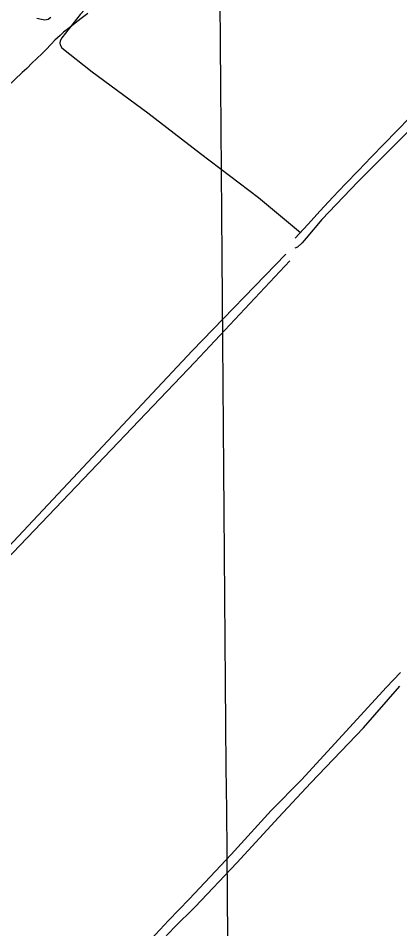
# Model space of a CAD drawing. Extents: x 3567028 to 3605064, y 510945 to 536587.
# Drawn here: x 3575981 to 3576829, y 523799 to 525823 of the extents above; entities that cross this region are included whole.
import ezdxf

# ---------------------------------------------------------------- set-up
doc = ezdxf.new("R2010")
doc.units = 0
for name, color, linetype in [('V-DTCH-CNTR', 7, 'Continuous'), ('V-GRID-MAJR', 7, 'Continuous'), ('V-SITE-VEGE', 7, 'Continuous'), ('V-TOPO-SHOR', 7, 'Continuous')]:
    doc.layers.add(name, color=color, linetype=linetype)

msp = doc.modelspace()

# ---------------------------------------------------------------- linework, layer by layer
at = {"layer": 'V-DTCH-CNTR'}
for points in [[(3576484.661, 526227.314), (3576411.574, 526148.832), (3576350.433, 526078.252), (3576283.348, 526004.895), (3576200.091, 525919.051), (3576118.5270000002, 525830.8150000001), (3576077.84, 525779.066), (3576074.1350000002, 525772.1190000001), (3576073.424, 525767.443), (3576074.503, 525763.892), (3576077.838, 525756.761), (3576145.1, 525703.339), (3576268.881, 525612.035), (3576386.242, 525522.077), (3576515.133, 525424.182), (3576608.2, 525346.735)], [(3577287.481, 526035.795), (3576968.443, 525716.809), (3576938.938, 525688.2660000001), (3576909.578, 525659.569), (3576880.369, 525630.721), (3576851.31, 525601.723), (3576822.4, 525572.574), (3576793.642, 525543.275), (3576765.036, 525513.827), (3576736.583, 525484.234), (3576708.284, 525454.491), (3576680.1380000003, 525424.602), (3576652.148, 525394.568), (3576624.316, 525364.3910000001), (3576596.637, 525334.068)], [(3576584.478, 525283.755), (3576373.346, 525057.8690000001), (3576048.822, 524716.914), (3575794.687, 524451.773), (3575511.7770000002, 524156.32300000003), (3575272.197, 523912.547), (3574963.824, 523594.47000000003)]]:
    msp.add_lwpolyline(points, dxfattribs=at)
at = {"layer": 'V-GRID-MAJR'}
msp.add_spline([(3576470.071, 520885.094), (3576457.305, 522452.36100000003), (3576407.9390000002, 528513.132), (3576358.572, 534573.9180000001), (3576358.556, 534575.836)], degree=3, dxfattribs=at)
at = {"layer": 'V-SITE-VEGE'}
for p, q in [((3576135.991, 525833.3829999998), (3576120.829, 525822.352)), ((3576022.394, 525822.7499999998), (3576032.634, 525820.7609999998)), ((3576032.634, 525820.7609999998), (3576040.603, 525819.405)), ((3576040.603, 525819.405), (3576048.076, 525820.921)), ((3576048.076, 525820.9209999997), (3576053.897, 525824.769)), ((3576120.829, 525822.352), (3576107.97, 525811.832)), ((3576095.711, 525802.438), (3576081.6920000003, 525791.3739999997)), ((3576107.97, 525811.832), (3576095.711, 525802.438)), ((3576062.365, 525774.165), (3576054.693, 525765.2209999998)), ((3576074.065, 525784.1449999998), (3576062.365, 525774.165)), ((3576081.6920000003, 525791.3739999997), (3576074.065, 525784.1449999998)), ((3576042.342, 525752.399), (3576034.129, 525744.612)), ((3576054.693, 525765.2209999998), (3576042.342, 525752.399)), ((3576021.794, 525732.363), (3576012.4080000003, 525723.465)), ((3576034.129, 525744.612), (3576021.794, 525732.3630000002)), ((3576000.073, 525711.214), (3575990.116, 525702.3309999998)), ((3576012.4080000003, 525723.465), (3576000.073, 525711.214)), ((3575990.116, 525702.3309999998), (3575941.396, 525655.0289999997))]:
    msp.add_line(p, q, dxfattribs=at)
at = {"layer": 'V-TOPO-SHOR'}
for points in [[(3577295.197, 526019.958), (3577229.322, 525953.525), (3577143.711, 525868.629), (3577060.441, 525783.102), (3576949.0670000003, 525671.6240000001), (3576843.7, 525567.0920000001), (3576735.33, 525459.086), (3576655.617, 525375.262), (3576620.775, 525334.14), (3576611.755, 525323.13), (3576601.593, 525313.906), (3576595.674, 525311.659)], [(3576575.45, 525298.21), (3576367.716, 525083.11), (3575881.525, 524564.678), (3575486.863, 524157.23000000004), (3575247.163, 523908.799), (3574867.22, 523528.928), (3574558.6410000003, 523203.091), (3574176.401, 522795.31200000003), (3573819.748, 522414.82), (3573608.019, 522221.518), (3573431.1520000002, 522060.041), (3573301.112, 521946.52900000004), (3573297.012, 521942.949), (3573249.793, 521901.731), (3573099.654, 521748.8), (3572711.327, 521345.846), (3572453.0270000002, 521099.474)], [(3576830.029, 524367.932), (3576798.707, 524334.974), (3576726.0500000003, 524255.966), (3576610.639, 524129.541)], [(3576630.771, 524122.893), (3576748.203, 524245.093), (3576828.79, 524337.9230000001)], [(3576610.639, 524129.541), (3576542.916, 524061.57), (3576454.086, 523963.39900000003), (3576361.08, 523864.743), (3576315.219, 523817.18), (3576247.881, 523744.61100000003)], [(3576630.771, 524122.893), (3576559.148, 524045.68), (3576466.6890000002, 523945.223), (3576374.296, 523847.14400000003), (3576327.292, 523801.398), (3576261.191, 523730.58)]]:
    msp.add_lwpolyline(points, dxfattribs=at)

doc.saveas('drawing.dxf')
